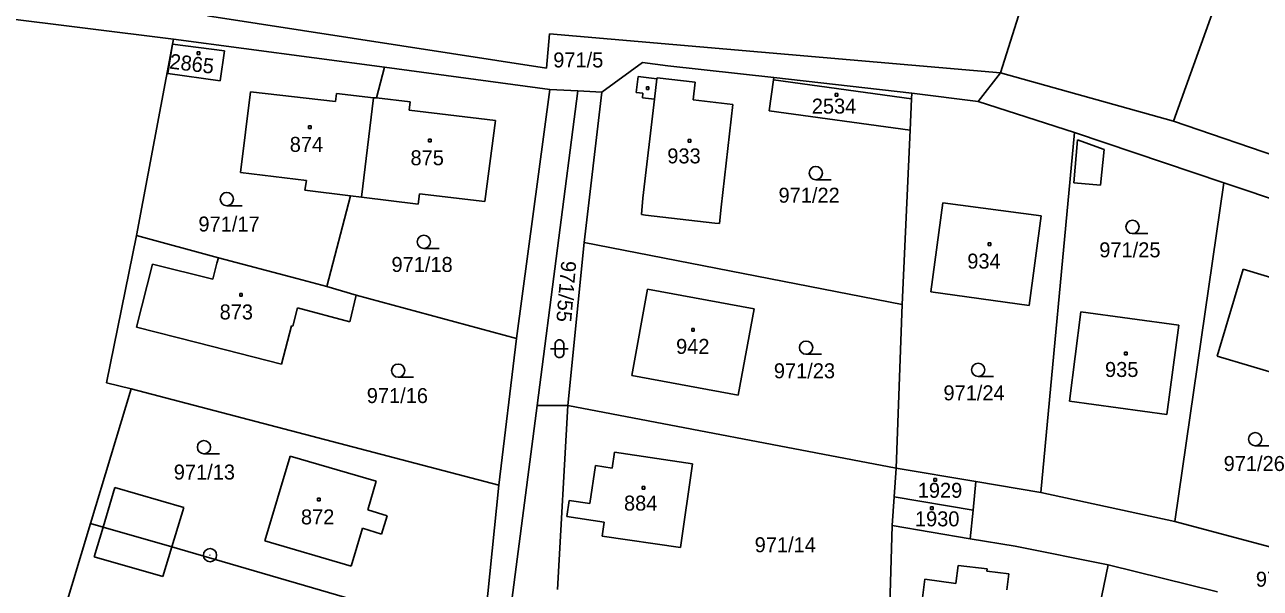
# Model space of a CAD drawing. Extents: x -795483 to -789093, y -1112258 to -1108741.
# Drawn here: x -791588.3 to -791447.9, y -1109337.7 to -1109273.7 of the extents above; entities that cross this region are included whole.
import ezdxf

# ---------------------------------------------------------------- set-up
doc = ezdxf.new("R2010")
doc.units = 0
for name, color, linetype in [('Vrstva 1', 7, 'Continuous'), ('Vrstva 14', 7, 'Continuous'), ('Vrstva 15', 7, 'Continuous'), ('Vrstva 2', 7, 'Continuous'), ('Vrstva 23', 7, 'Continuous'), ('Vrstva 25', 7, 'Continuous'), ('Vrstva 28', 7, 'Continuous')]:
    doc.layers.add(name, color=color, linetype=linetype)

msp = doc.modelspace()

# ---------------------------------------------------------------- linework, layer by layer
at = {"layer": 'Vrstva 1'}
for p, q in [((-791444.48, -1109247.71), (-791457.8, -1109284.67)), ((-791469.82, -1109255.16), (-791477.47, -1109279.18)), ((-791571.44, -1109275.36), (-791594.48, -1109272.5)), ((-791529.06, -1109278.65), (-791567.56, -1109272.7)), ((-791571.55, -1109275.94), (-791575.64, -1109297.66)), ((-791572.09, -1109279.25), (-791571.55, -1109275.94)), ((-791571.44, -1109275.36), (-791571.55, -1109275.94)), ((-791571.55, -1109275.94), (-791565.64, -1109276.7)), ((-791547.46, -1109278.53), (-791571.44, -1109275.36)), ((-791528.72, -1109274.76), (-791529.06, -1109278.65)), ((-791477.47, -1109279.18), (-791528.72, -1109274.76)), ((-791565.64, -1109276.7), (-791566.14, -1109280.1)), ((-791547.46, -1109278.53), (-791548.38, -1109282.03)), ((-791528.68, -1109281.09), (-791547.46, -1109278.53)), ((-791518.12, -1109278), (-791522.74, -1109281.36)), ((-791515.27, -1109278.37), (-791518.12, -1109278)), ((-791503.23, -1109279.72), (-791515.27, -1109278.37)), ((-791566.14, -1109280.1), (-791572.09, -1109279.25)), ((-791518.85, -1109281.41), (-791518.63, -1109279.6)), ((-791518.63, -1109279.6), (-791516.49, -1109279.86)), ((-791516.49, -1109279.86), (-791516.48, -1109279.76)), ((-791516.48, -1109279.76), (-791512.14, -1109280.23)), ((-791503.75, -1109283.51), (-791503.26, -1109279.96)), ((-791503.26, -1109279.96), (-791503.23, -1109279.72)), ((-791487.54, -1109281.48), (-791503.23, -1109279.72)), ((-791477.47, -1109279.18), (-791479.98, -1109282.43)), ((-791457.8, -1109284.67), (-791477.47, -1109279.18)), ((-791563.83, -1109290.48), (-791562.68, -1109281.34)), ((-791562.68, -1109281.34), (-791553.01, -1109282.44)), ((-791553.01, -1109282.44), (-791552.91, -1109281.53)), ((-791552.91, -1109281.53), (-791548.72, -1109282.01)), ((-791532.45, -1109309.33), (-791528.68, -1109281.09)), ((-791525.47, -1109281.24), (-791530.12, -1109316.95)), ((-791525.47, -1109281.24), (-791528.68, -1109281.09)), ((-791522.74, -1109281.36), (-791525.47, -1109281.24)), ((-791524.76, -1109298.43), (-791522.74, -1109281.36)), ((-791518.1, -1109281.5), (-791518.85, -1109281.41)), ((-791518.14, -1109282.03), (-791518.1, -1109281.5)), ((-791512.14, -1109280.23), (-791512.38, -1109282.26)), ((-791487.57, -1109282.15), (-791487.54, -1109281.48)), ((-791479.98, -1109282.43), (-791487.54, -1109281.48)), ((-791548.72, -1109282.01), (-791550.05, -1109293.29)), ((-791548.72, -1109282.01), (-791548.38, -1109282.03)), ((-791548.38, -1109282.03), (-791544.52, -1109282.46)), ((-791544.52, -1109282.46), (-791544.64, -1109283.42)), ((-791516.77, -1109282.19), (-791518.14, -1109282.03)), ((-791518.11, -1109293.42), (-791516.77, -1109282.19)), ((-791512.38, -1109282.26), (-791507.89, -1109282.78)), ((-791507.89, -1109282.78), (-791509.2, -1109294.41)), ((-791487.73, -1109285.7), (-791487.57, -1109282.15)), ((-791479.98, -1109282.43), (-791469.05, -1109285.96)), ((-791544.64, -1109283.42), (-791534.85, -1109284.58)), ((-791487.73, -1109285.7), (-791503.75, -1109283.51)), ((-791534.85, -1109284.58), (-791536.05, -1109293.77)), ((-791487.73, -1109285.7), (-791488.64, -1109305.48)), ((-791440.95, -1109290.42), (-791457.8, -1109284.67)), ((-791469.05, -1109285.96), (-791472.88, -1109326.81)), ((-791469.05, -1109285.96), (-791452.09, -1109291.65)), ((-791556.32, -1109291.39), (-791563.83, -1109290.48)), ((-791556.5, -1109292.49), (-791556.32, -1109291.39)), ((-791551.3, -1109293.13), (-791556.5, -1109292.49)), ((-791452.09, -1109291.65), (-791457.63, -1109330.1)), ((-791452.09, -1109291.65), (-791433.17, -1109298.02)), ((-791551.3, -1109293.13), (-791554.02, -1109303.45)), ((-791550.05, -1109293.29), (-791551.3, -1109293.13)), ((-791543.62, -1109294.07), (-791550.05, -1109293.29)), ((-791543.49, -1109292.92), (-791543.62, -1109294.07)), ((-791536.05, -1109293.77), (-791543.49, -1109292.92)), ((-791518.24, -1109295.26), (-791518.11, -1109293.42)), ((-791485.36, -1109304.02), (-791484, -1109293.95)), ((-791484, -1109293.95), (-791472.85, -1109295.41)), ((-791517.79, -1109295.33), (-791518.24, -1109295.26)), ((-791509.9, -1109296.23), (-791517.79, -1109295.33)), ((-791509.2, -1109294.41), (-791509.4, -1109296.29)), ((-791472.85, -1109295.41), (-791474.2, -1109305.58)), ((-791509.4, -1109296.29), (-791509.9, -1109296.23)), ((-791575.64, -1109297.66), (-791579.03, -1109314.37)), ((-791566.33, -1109300.17), (-791575.64, -1109297.66)), ((-791526.61, -1109316.93), (-791524.76, -1109298.43)), ((-791524.76, -1109298.43), (-791488.64, -1109305.48)), ((-791575.62, -1109308.06), (-791573.8, -1109300.9)), ((-791573.8, -1109300.9), (-791566.95, -1109302.59)), ((-791566.95, -1109302.59), (-791566.49, -1109300.78)), ((-791566.49, -1109300.78), (-791566.33, -1109300.17)), ((-791566.33, -1109300.17), (-791557.4, -1109302.54)), ((-791557.4, -1109302.54), (-791554.02, -1109303.45)), ((-791452.82, -1109311.32), (-791449.9, -1109301.47)), ((-791449.9, -1109301.47), (-791444.5, -1109303.08)), ((-791554.02, -1109303.45), (-791550.67, -1109304.41)), ((-791519.36, -1109313.53), (-791517.57, -1109303.73)), ((-791517.57, -1109303.73), (-791505.45, -1109305.95)), ((-791474.2, -1109305.58), (-791485.36, -1109304.02)), ((-791550.67, -1109304.41), (-791551.41, -1109307.43)), ((-791532.45, -1109309.33), (-791550.67, -1109304.41)), ((-791557.33, -1109305.87), (-791557.87, -1109307.92)), ((-791551.41, -1109307.43), (-791557.33, -1109305.87)), ((-791505.45, -1109305.95), (-791507.25, -1109315.76)), ((-791488.64, -1109305.48), (-791489.33, -1109324.04)), ((-791469.62, -1109316.44), (-791468.31, -1109306.31)), ((-791468.31, -1109306.31), (-791457.19, -1109307.81)), ((-791568.79, -1109309.8), (-791575.62, -1109308.06)), ((-791558.02, -1109307.89), (-791559.17, -1109312.25)), ((-791557.87, -1109307.92), (-791558.02, -1109307.89)), ((-791457.19, -1109307.81), (-791458.56, -1109317.95)), ((-791534.48, -1109325.96), (-791532.45, -1109309.33)), ((-791559.17, -1109312.25), (-791568.79, -1109309.8)), ((-791445.18, -1109313.59), (-791452.82, -1109311.32)), ((-791507.25, -1109315.76), (-791519.36, -1109313.53)), ((-791576.23, -1109315.04), (-791580.87, -1109330.32)), ((-791579.03, -1109314.37), (-791576.23, -1109315.04)), ((-791576.23, -1109315.04), (-791534.48, -1109325.96)), ((-791458.56, -1109317.95), (-791469.62, -1109316.44)), ((-791530.12, -1109316.95), (-791533.11, -1109339.89)), ((-791526.61, -1109316.93), (-791530.12, -1109316.95)), ((-791527.81, -1109337.83), (-791526.61, -1109316.93)), ((-791526.61, -1109316.93), (-791489.33, -1109324.04)), ((-791521.59, -1109324.03), (-791521.32, -1109322.22)), ((-791521.32, -1109322.22), (-791512.44, -1109323.54)), ((-791561.04, -1109332.3), (-791558.18, -1109322.67)), ((-791558.18, -1109322.67), (-791548.39, -1109325.53)), ((-791512.44, -1109323.54), (-791513.83, -1109333.06)), ((-791524.12, -1109328.07), (-791523.47, -1109323.75)), ((-791523.47, -1109323.75), (-791521.59, -1109324.03)), ((-791489.55, -1109327.3), (-791489.33, -1109324.04)), ((-791480.25, -1109325.57), (-791489.33, -1109324.04)), ((-791548.39, -1109325.53), (-791549.36, -1109328.78)), ((-791536.2, -1109343.26), (-791534.48, -1109325.96)), ((-791480.58, -1109328.83), (-791480.25, -1109325.57)), ((-791480.25, -1109325.57), (-791472.88, -1109326.81)), ((-791526.74, -1109329.55), (-791526.47, -1109327.72)), ((-791526.47, -1109327.72), (-791524.12, -1109328.07)), ((-791489.55, -1109327.3), (-791489.77, -1109330.57)), ((-791480.58, -1109328.83), (-791489.55, -1109327.3)), ((-791457.63, -1109330.1), (-791472.88, -1109326.81)), ((-791549.36, -1109328.78), (-791547.16, -1109329.44)), ((-791480.9, -1109332.05), (-791480.58, -1109328.83)), ((-791580.87, -1109330.32), (-791585.38, -1109345.39)), ((-791579.42, -1109330.74), (-791580.87, -1109330.32)), ((-791547.16, -1109329.44), (-791547.79, -1109331.52)), ((-791522.49, -1109330.17), (-791526.74, -1109329.55)), ((-791522.72, -1109331.76), (-791522.49, -1109330.17)), ((-791490.16, -1109343.65), (-791489.77, -1109330.57)), ((-791489.77, -1109330.57), (-791480.9, -1109332.05)), ((-791443.18, -1109333.96), (-791457.63, -1109330.1)), ((-791571.61, -1109332.97), (-791579.42, -1109330.74)), ((-791549.97, -1109330.87), (-791551.26, -1109335.17)), ((-791547.79, -1109331.52), (-791549.97, -1109330.87)), ((-791513.83, -1109333.06), (-791522.72, -1109331.76)), ((-791480.9, -1109332.05), (-791475.8, -1109332.9)), ((-791536.2, -1109343.26), (-791571.61, -1109332.97)), ((-791551.26, -1109335.17), (-791561.04, -1109332.3)), ((-791475.8, -1109332.9), (-791465.23, -1109335.02)), ((-791482.52, -1109337.13), (-791482.26, -1109335.08)), ((-791482.26, -1109335.08), (-791478.97, -1109335.49)), ((-791478.97, -1109335.49), (-791479.01, -1109335.73)), ((-791479.01, -1109335.73), (-791476.51, -1109336.05)), ((-791476.51, -1109336.05), (-791476.74, -1109337.84)), ((-791465.23, -1109335.02), (-791471.75, -1109367.05)), ((-791465.23, -1109335.02), (-791452.8, -1109338.08)), ((-791487.38, -1109346.96), (-791486.05, -1109336.65)), ((-791486.05, -1109336.65), (-791482.52, -1109337.13))]:
    msp.add_line(p, q, dxfattribs=at)
at = {"layer": 'Vrstva 2'}
for p, q in [((-791516.77, -1109282.19), (-791516.49, -1109279.86)), ((-791487.57, -1109282.15), (-791503.26, -1109279.96)), ((-791469.13, -1109291.67), (-791468.69, -1109286.8)), ((-791468.69, -1109286.8), (-791465.67, -1109287.87)), ((-791465.67, -1109287.87), (-791466.09, -1109291.94)), ((-791466.09, -1109291.94), (-791469.13, -1109291.67)), ((-791579.42, -1109330.74), (-791578.08, -1109326.26)), ((-791578.08, -1109326.26), (-791570.24, -1109328.5)), ((-791570.24, -1109328.5), (-791571.61, -1109332.97)), ((-791580.44, -1109334.12), (-791579.42, -1109330.74)), ((-791571.61, -1109332.97), (-791572.64, -1109336.36)), ((-791572.64, -1109336.36), (-791580.44, -1109334.12))]:
    msp.add_line(p, q, dxfattribs=at)
at = {"layer": 'Vrstva 23'}
for p, q in [((-791498.45, -1109291.31), (-791496.7, -1109291.31)), ((-791565.38, -1109294.26), (-791563.63, -1109294.26)), ((-791462.46, -1109297.42), (-791460.71, -1109297.42)), ((-791542.98, -1109299.11), (-791541.23, -1109299.11)), ((-791527.98, -1109309.7), (-791527.88, -1109309.6)), ((-791527.88, -1109309.6), (-791527.68, -1109309.5)), ((-791527.68, -1109309.5), (-791527.48, -1109309.5)), ((-791527.48, -1109309.5), (-791527.28, -1109309.6)), ((-791527.28, -1109309.6), (-791527.18, -1109309.7)), ((-791528.58, -1109310.5), (-791526.58, -1109310.5)), ((-791528.08, -1109309.9), (-791527.98, -1109309.7)), ((-791528.08, -1109311.1), (-791528.08, -1109309.9)), ((-791527.18, -1109309.7), (-791527.08, -1109309.9)), ((-791527.08, -1109309.9), (-791527.08, -1109311.1)), ((-791527.98, -1109311.3), (-791528.08, -1109311.1)), ((-791527.88, -1109311.4), (-791527.98, -1109311.3)), ((-791527.68, -1109311.5), (-791527.88, -1109311.4)), ((-791527.48, -1109311.5), (-791527.68, -1109311.5)), ((-791527.28, -1109311.4), (-791527.48, -1109311.5)), ((-791527.18, -1109311.3), (-791527.28, -1109311.4)), ((-791527.08, -1109311.1), (-791527.18, -1109311.3)), ((-791499.55, -1109311.12), (-791497.8, -1109311.12)), ((-791545.9, -1109313.73), (-791544.15, -1109313.73)), ((-791480, -1109313.64), (-791478.25, -1109313.64)), ((-791448.51, -1109321.51), (-791446.76, -1109321.51)), ((-791567.97, -1109322.41), (-791566.22, -1109322.41))]:
    msp.add_line(p, q, dxfattribs=at)
for centre in [(-791498.45, -1109290.56), (-791565.38, -1109293.51), (-791462.46, -1109296.67), (-791542.98, -1109298.36), (-791499.55, -1109310.37), (-791545.9, -1109312.98), (-791480, -1109312.89), (-791448.51, -1109320.76), (-791567.97, -1109321.66)]:
    msp.add_circle(centre, 0.75, dxfattribs=at)
at = {"layer": 'Vrstva 25'}
for p, q in [((-791568.74, -1109276.81), (-791568.44, -1109276.81)), ((-791568.74, -1109277.11), (-791568.74, -1109276.81)), ((-791568.44, -1109277.11), (-791568.74, -1109277.11)), ((-791568.44, -1109276.81), (-791568.44, -1109277.11)), ((-791517.7, -1109280.76), (-791517.4, -1109280.76)), ((-791517.7, -1109281.06), (-791517.7, -1109280.76)), ((-791517.4, -1109281.06), (-791517.7, -1109281.06)), ((-791517.4, -1109280.76), (-791517.4, -1109281.06)), ((-791496.25, -1109281.52), (-791495.95, -1109281.52)), ((-791496.25, -1109281.82), (-791496.25, -1109281.52)), ((-791495.95, -1109281.52), (-791495.95, -1109281.82)), ((-791495.95, -1109281.82), (-791496.25, -1109281.82)), ((-791556.09, -1109285.19), (-791555.79, -1109285.19)), ((-791556.09, -1109285.49), (-791556.09, -1109285.19)), ((-791555.79, -1109285.49), (-791556.09, -1109285.49)), ((-791555.79, -1109285.19), (-791555.79, -1109285.49)), ((-791542.46, -1109286.71), (-791542.16, -1109286.71)), ((-791542.46, -1109287.01), (-791542.46, -1109286.71)), ((-791542.16, -1109287.01), (-791542.46, -1109287.01)), ((-791542.16, -1109286.71), (-791542.16, -1109287.01)), ((-791512.94, -1109286.74), (-791512.64, -1109286.74)), ((-791512.94, -1109287.04), (-791512.94, -1109286.74)), ((-791512.64, -1109287.04), (-791512.94, -1109287.04)), ((-791512.64, -1109286.74), (-791512.64, -1109287.04)), ((-791478.85, -1109298.48), (-791478.55, -1109298.48)), ((-791478.85, -1109298.78), (-791478.85, -1109298.48)), ((-791478.55, -1109298.78), (-791478.85, -1109298.78)), ((-791478.55, -1109298.48), (-791478.55, -1109298.78)), ((-791563.91, -1109304.21), (-791563.61, -1109304.21)), ((-791563.91, -1109304.51), (-791563.91, -1109304.21)), ((-791563.61, -1109304.51), (-791563.91, -1109304.51)), ((-791563.61, -1109304.21), (-791563.61, -1109304.51)), ((-791512.55, -1109308.19), (-791512.25, -1109308.19)), ((-791512.55, -1109308.49), (-791512.55, -1109308.19)), ((-791512.25, -1109308.19), (-791512.25, -1109308.49)), ((-791512.25, -1109308.49), (-791512.55, -1109308.49)), ((-791463.36, -1109310.88), (-791463.06, -1109310.88)), ((-791463.36, -1109311.18), (-791463.36, -1109310.88)), ((-791463.06, -1109310.88), (-791463.06, -1109311.18)), ((-791463.06, -1109311.18), (-791463.36, -1109311.18)), ((-791518.18, -1109326.13), (-791517.88, -1109326.13)), ((-791518.18, -1109326.43), (-791518.18, -1109326.13)), ((-791517.88, -1109326.43), (-791518.18, -1109326.43)), ((-791517.88, -1109326.13), (-791517.88, -1109326.43)), ((-791485.04, -1109325.21), (-791484.74, -1109325.21)), ((-791485.04, -1109325.51), (-791485.04, -1109325.21)), ((-791484.74, -1109325.51), (-791485.04, -1109325.51)), ((-791484.74, -1109325.21), (-791484.74, -1109325.51)), ((-791555.08, -1109327.47), (-791554.78, -1109327.47)), ((-791555.08, -1109327.77), (-791555.08, -1109327.47)), ((-791554.78, -1109327.77), (-791555.08, -1109327.77)), ((-791554.78, -1109327.47), (-791554.78, -1109327.77)), ((-791485.41, -1109328.45), (-791485.11, -1109328.45)), ((-791485.41, -1109328.75), (-791485.41, -1109328.45)), ((-791485.11, -1109328.75), (-791485.41, -1109328.75)), ((-791485.11, -1109328.45), (-791485.11, -1109328.75))]:
    msp.add_line(p, q, dxfattribs=at)
at = {"layer": 'Vrstva 28'}
for radius in [0.75, 0.01]:
    msp.add_circle((-791567.28, -1109333.92), radius, dxfattribs=at)

# ---------------------------------------------------------------- texts
at = {"layer": 'Vrstva 14'}
for s, p in [('971/5', (-791528.28, -1109278.57)), ('971/22', (-791502.68, -1109293.92)), ('971/17', (-791568.6, -1109297.19)), ('971/25', (-791466.23, -1109300.12)), ('971/18', (-791546.66, -1109301.78)), ('971/23', (-791503.21, -1109313.85)), ('971/16', (-791549.47, -1109316.66)), ('971/24', (-791483.94, -1109316.35)), ('971/13', (-791571.4, -1109325.34)), ('971/26', (-791452.1, -1109324.37)), ('971/14', (-791505.39, -1109333.59)), ('971/2', (-791448.44, -1109337.5))]:
    msp.add_text(s, height=1.7, dxfattribs=at).set_placement(p)
msp.add_text('971/55', height=1.7, rotation=265.1704, dxfattribs=at).set_placement((-791527.35, -1109300.46))
at = {"layer": 'Vrstva 15'}
msp.add_text('2865', height=1.7, rotation=353.047, dxfattribs=at).set_placement((-791571.96, -1109278.69))
for s, p in [('2534', (-791498.9, -1109283.81)), ('874', (-791558.22, -1109288.15)), ('875', (-791544.5, -1109289.67)), ('933', (-791515.32, -1109289.46)), ('934', (-791481.23, -1109301.4)), ('873', (-791566.19, -1109307.17)), ('942', (-791514.32, -1109311.08)), ('935', (-791465.58, -1109313.7)), ('1929', (-791486.86, -1109327.41)), ('884', (-791520.24, -1109328.86)), ('872', (-791556.95, -1109330.43)), ('1930', (-791487.18, -1109330.65))]:
    msp.add_text(s, height=1.7, dxfattribs=at).set_placement(p)

doc.saveas('drawing.dxf')
